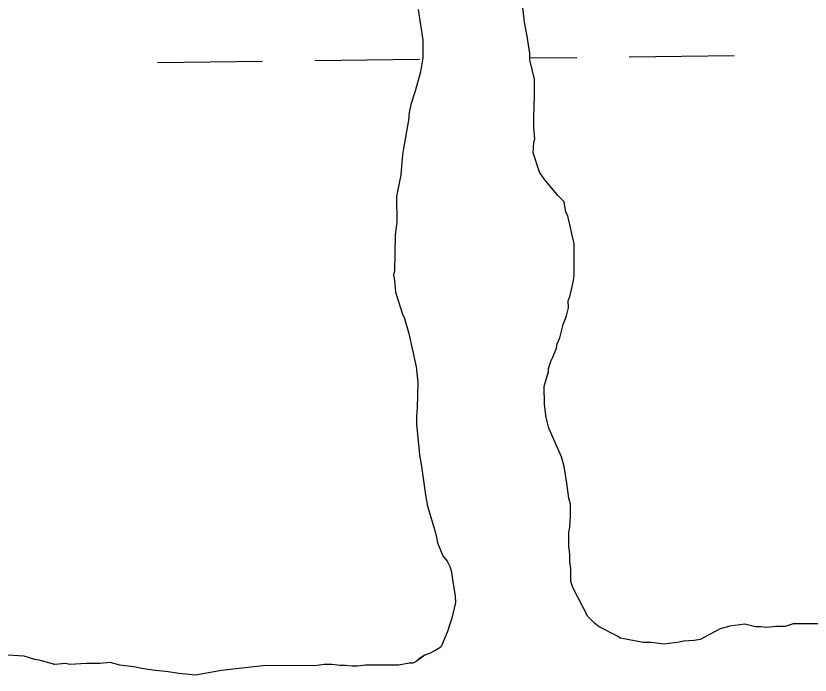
# Model space of a CAD drawing. Extents: x 3684037 to 3722149, y 433263 to 459021.
# Drawn here: x 3689612.4 to 3689854.9, y 448647.9 to 448849.1 of the extents above; entities that cross this region are included whole.
import ezdxf

# ---------------------------------------------------------------- set-up
doc = ezdxf.new("R2010")
doc.units = 0
doc.layers.add('V-TOPO-SHOR', color=7, linetype='Continuous')
doc.layers.add('V-WETL-SWMP', color=7, linetype='Continuous')

msp = doc.modelspace()

# ---------------------------------------------------------------- linework, layer by layer
at = {"layer": 'V-TOPO-SHOR'}
for p, q in [((3689735.23, 448851.02), (3689736.63, 448841.66)), ((3689767.65, 448847.21), (3689767.08, 448852.57)), ((3689768.48, 448842.94), (3689767.65, 448847.21)), ((3689769.32, 448837.59), (3689768.48, 448842.94)), ((3689736.63, 448841.66), (3689736.66, 448836.31)), ((3689736.66, 448836.31), (3689735.88, 448832.02)), ((3689769.33, 448835.71), (3689769.32, 448837.59)), ((3689770.71, 448829.83), (3689769.33, 448835.71)), ((3689735.88, 448832.02), (3689734.31, 448826.12)), ((3689770.74, 448824.74), (3689770.71, 448829.83)), ((3689734.31, 448826.12), (3689733, 448822.09)), ((3689770.51, 448818.32), (3689770.74, 448824.74)), ((3689733, 448822.09), (3689732.48, 448819.68)), ((3689732.48, 448819.68), (3689732.23, 448817.27)), ((3689732.23, 448817.27), (3689730.68, 448808.69)), ((3689770.53, 448815.1), (3689770.51, 448818.32)), ((3689770.82, 448811.62), (3689770.53, 448815.1)), ((3689770.56, 448810.55), (3689770.82, 448811.62)), ((3689770.31, 448807.34), (3689770.56, 448810.55)), ((3689730.42, 448806.82), (3689729.92, 448800.65)), ((3689730.68, 448808.69), (3689730.42, 448806.82)), ((3689772.22, 448801.46), (3689770.31, 448807.34)), ((3689729.92, 448800.65), (3689728.63, 448793.95)), ((3689773.85, 448799.06), (3689772.22, 448801.46)), ((3689777.08, 448795.33), (3689773.85, 448799.06)), ((3689777.89, 448794.26), (3689777.08, 448795.33)), ((3689728.63, 448793.95), (3689728.68, 448786.19)), ((3689779.78, 448792.4), (3689777.89, 448794.26)), ((3689780.33, 448789.19), (3689779.78, 448792.4)), ((3689780.88, 448788.13), (3689780.33, 448789.19)), ((3689782.81, 448779.57), (3689780.88, 448788.13)), ((3689728.68, 448786.19), (3689728.17, 448782.17)), ((3689728.17, 448782.17), (3689727.97, 448771.19)), ((3689782.87, 448769.93), (3689782.81, 448779.57)), ((3689727.97, 448771.19), (3689727.71, 448770.12)), ((3689727.71, 448770.12), (3689727.99, 448768.24)), ((3689727.99, 448768.24), (3689728.28, 448764.76)), ((3689781.57, 448763.76), (3689782.61, 448768.32)), ((3689782.61, 448768.32), (3689782.87, 448769.93)), ((3689728.28, 448764.76), (3689730.46, 448758.08)), ((3689781.04, 448762.15), (3689781.57, 448763.76)), ((3689781.06, 448760.01), (3689781.04, 448762.15)), ((3689730.46, 448758.08), (3689731.01, 448756.75)), ((3689780.54, 448757.6), (3689781.06, 448760.01)), ((3689731.01, 448756.75), (3689732.37, 448752.21)), ((3689779.48, 448754.92), (3689780.54, 448757.6)), ((3689778.44, 448750.89), (3689779.48, 448754.92)), ((3689732.37, 448752.21), (3689734.58, 448742.05)), ((3689777.64, 448749.01), (3689778.44, 448750.89)), ((3689777.39, 448747.67), (3689777.64, 448749.01)), ((3689776.33, 448744.99), (3689777.39, 448747.67)), ((3689775.02, 448741.5), (3689775.8, 448743.91)), ((3689775.8, 448743.91), (3689776.33, 448744.99)), ((3689734.58, 448742.05), (3689735.15, 448737.23)), ((3689775.02, 448740.43), (3689775.02, 448741.5)), ((3689773.71, 448736.14), (3689775.02, 448740.43)), ((3689735.15, 448737.23), (3689734.93, 448729.46)), ((3689773.75, 448730.51), (3689773.71, 448736.14)), ((3689734.93, 448729.46), (3689734.68, 448727.05)), ((3689774.31, 448726.5), (3689773.75, 448730.51)), ((3689734.68, 448727.05), (3689734.69, 448724.37)), ((3689734.69, 448724.37), (3689735.55, 448716.35)), ((3689775.13, 448723.29), (3689774.31, 448726.5)), ((3689778.94, 448714.48), (3689775.13, 448723.29)), ((3689735.55, 448716.35), (3689735.56, 448715.01)), ((3689735.56, 448715.01), (3689736.11, 448712.33)), ((3689779.76, 448711.54), (3689778.94, 448714.48)), ((3689736.11, 448712.33), (3689737.51, 448702.17)), ((3689780.59, 448706.46), (3689779.76, 448711.54)), ((3689781.16, 448701.91), (3689780.59, 448706.46)), ((3689737.51, 448702.17), (3689738.06, 448699.49)), ((3689781.7, 448700.04), (3689781.16, 448701.91)), ((3689781.73, 448696.56), (3689781.7, 448700.04)), ((3689738.06, 448699.49), (3689740.25, 448692.01)), ((3689781.48, 448693.08), (3689781.73, 448696.56)), ((3689781.22, 448691.47), (3689781.48, 448693.08)), ((3689740.25, 448692.01), (3689740.8, 448689.87)), ((3689781.25, 448687.19), (3689781.22, 448691.47)), ((3689740.8, 448689.87), (3689741.08, 448688.27)), ((3689741.08, 448688.27), (3689742.71, 448684.26)), ((3689781.53, 448684.78), (3689781.25, 448687.19)), ((3689742.71, 448684.26), (3689744.06, 448682.66)), ((3689781.55, 448682.37), (3689781.53, 448684.78)), ((3689744.06, 448682.66), (3689744.88, 448681.06)), ((3689744.88, 448681.06), (3689745.42, 448679.46)), ((3689781.83, 448680.49), (3689781.55, 448682.37)), ((3689781.85, 448676.48), (3689781.83, 448680.49)), ((3689745.42, 448679.46), (3689745.7, 448677.05)), ((3689745.7, 448677.05), (3689746.54, 448671.97)), ((3689782.4, 448674.61), (3689781.85, 448676.48)), ((3689787.01, 448665.8), (3689782.4, 448674.61)), ((3689746.54, 448671.97), (3689746.55, 448670.1)), ((3689746.55, 448670.1), (3689745.51, 448665.27)), ((3689745.51, 448665.27), (3689744.72, 448663.12)), ((3689789.17, 448663.67), (3689787.01, 448665.8)), ((3689790.51, 448662.61), (3689789.17, 448663.67)), ((3689849.68, 448663.52), (3689847.27, 448662.7)), ((3689865.21, 448663.62), (3689849.68, 448663.52)), ((3689744.2, 448661.25), (3689742.88, 448658.02)), ((3689744.72, 448663.12), (3689744.2, 448661.25)), ((3689795.61, 448659.97), (3689790.51, 448662.61)), ((3689827.46, 448662.04), (3689821.33, 448658.79)), ((3689830.4, 448662.86), (3689827.46, 448662.04)), ((3689834.95, 448663.43), (3689830.4, 448662.86)), ((3689838.17, 448662.65), (3689834.95, 448663.43)), ((3689839.78, 448662.66), (3689838.17, 448662.65)), ((3689841.39, 448662.4), (3689839.78, 448662.66)), ((3689844.6, 448662.69), (3689841.39, 448662.4)), ((3689847.27, 448662.7), (3689844.6, 448662.69)), ((3689796.96, 448659.17), (3689795.61, 448659.97)), ((3689803.93, 448657.88), (3689796.96, 448659.17)), ((3689821.33, 448658.79), (3689819.45, 448658.51)), ((3689742.09, 448656.41), (3689740.75, 448655.6)), ((3689742.88, 448658.02), (3689742.09, 448656.41)), ((3689806.34, 448657.89), (3689803.93, 448657.88)), ((3689810.36, 448657.38), (3689806.34, 448657.89)), ((3689814.91, 448657.95), (3689810.36, 448657.38)), ((3689816.24, 448658.22), (3689814.91, 448657.95)), ((3689819.45, 448658.51), (3689816.24, 448658.22)), ((3689614.92, 448653.73), (3689609.83, 448653.97)), ((3689737.28, 448653.97), (3689734.62, 448652.08)), ((3689738.62, 448654.52), (3689737.28, 448653.97)), ((3689740.75, 448655.6), (3689738.62, 448654.52)), ((3689618.14, 448652.68), (3689614.92, 448653.73)), ((3689619.48, 448652.42), (3689618.14, 448652.68)), ((3689624.31, 448651.11), (3689619.48, 448652.42)), ((3689627.52, 448651.4), (3689624.31, 448651.11)), ((3689628.86, 448651.14), (3689627.52, 448651.4)), ((3689633.95, 448651.44), (3689628.86, 448651.14)), ((3689637.96, 448651.47), (3689633.95, 448651.44)), ((3689641.17, 448651.75), (3689637.96, 448651.47)), ((3689644.12, 448650.97), (3689641.17, 448651.75)), ((3689732.48, 448651.53), (3689729.27, 448650.98)), ((3689733.55, 448651.54), (3689732.48, 448651.53)), ((3689734.62, 448652.08), (3689733.55, 448651.54)), ((3689648.41, 448650.46), (3689644.12, 448650.97)), ((3689650.82, 448649.94), (3689648.41, 448650.46)), ((3689654.04, 448649.43), (3689650.82, 448649.94)), ((3689658.86, 448648.92), (3689654.04, 448649.43)), ((3689662.08, 448648.41), (3689658.86, 448648.92)), ((3689675.19, 448649.29), (3689667.17, 448647.9)), ((3689687.77, 448650.71), (3689675.19, 448649.29)), ((3689704.37, 448650.82), (3689687.77, 448650.71)), ((3689706.51, 448651.1), (3689704.37, 448650.82)), ((3689708.92, 448651.11), (3689706.51, 448651.1)), ((3689711.33, 448650.86), (3689708.92, 448651.11)), ((3689712.94, 448650.87), (3689711.33, 448650.86)), ((3689715.08, 448650.62), (3689712.94, 448650.87)), ((3689716.69, 448650.63), (3689715.08, 448650.62)), ((3689719.1, 448650.91), (3689716.69, 448650.63)), ((3689729.27, 448650.98), (3689719.1, 448650.91)), ((3689667.17, 448647.9), (3689662.08, 448648.41))]:
    msp.add_line(p, q, dxfattribs=at)
at = {"layer": 'V-WETL-SWMP'}
for p, q in [((3689735.23, 448851.02), (3689736.63, 448841.66)), ((3689767.65, 448847.21), (3689767.08, 448852.57)), ((3689768.48, 448842.94), (3689767.65, 448847.21)), ((3689769.32, 448837.59), (3689768.48, 448842.94)), ((3689736.63, 448841.66), (3689736.66, 448836.31)), ((3689703.66, 448835.5), (3689735.65, 448835.87)), ((3689736.66, 448836.31), (3689735.88, 448832.02)), ((3689769.33, 448835.71), (3689769.32, 448837.59)), ((3689769.32, 448836.27), (3689783.65, 448836.43)), ((3689770.71, 448829.83), (3689769.33, 448835.71)), ((3689799.65, 448836.62), (3689831.65, 448836.99)), ((3689655.66, 448834.94), (3689687.66, 448835.32)), ((3689735.88, 448832.02), (3689734.31, 448826.12)), ((3689770.74, 448824.74), (3689770.71, 448829.83)), ((3689734.31, 448826.12), (3689733, 448822.09)), ((3689770.51, 448818.32), (3689770.74, 448824.74)), ((3689733, 448822.09), (3689732.48, 448819.68)), ((3689732.48, 448819.68), (3689732.23, 448817.27)), ((3689732.23, 448817.27), (3689730.68, 448808.69)), ((3689770.53, 448815.1), (3689770.51, 448818.32)), ((3689770.82, 448811.62), (3689770.53, 448815.1)), ((3689770.56, 448810.55), (3689770.82, 448811.62)), ((3689770.31, 448807.34), (3689770.56, 448810.55)), ((3689730.42, 448806.82), (3689729.92, 448800.65)), ((3689730.68, 448808.69), (3689730.42, 448806.82)), ((3689772.22, 448801.46), (3689770.31, 448807.34)), ((3689729.92, 448800.65), (3689728.63, 448793.95)), ((3689773.85, 448799.06), (3689772.22, 448801.46)), ((3689777.08, 448795.33), (3689773.85, 448799.06)), ((3689777.89, 448794.26), (3689777.08, 448795.33)), ((3689728.63, 448793.95), (3689728.68, 448786.19)), ((3689779.78, 448792.4), (3689777.89, 448794.26)), ((3689780.33, 448789.19), (3689779.78, 448792.4)), ((3689780.88, 448788.13), (3689780.33, 448789.19)), ((3689782.81, 448779.57), (3689780.88, 448788.13)), ((3689728.68, 448786.19), (3689728.17, 448782.17)), ((3689728.17, 448782.17), (3689727.97, 448771.19)), ((3689782.87, 448769.93), (3689782.81, 448779.57)), ((3689727.97, 448771.19), (3689727.71, 448770.12)), ((3689727.71, 448770.12), (3689727.99, 448768.24)), ((3689727.99, 448768.24), (3689728.28, 448764.76)), ((3689781.57, 448763.76), (3689782.61, 448768.32)), ((3689782.61, 448768.32), (3689782.87, 448769.93)), ((3689728.28, 448764.76), (3689730.46, 448758.08)), ((3689781.04, 448762.15), (3689781.57, 448763.76)), ((3689781.06, 448760.01), (3689781.04, 448762.15)), ((3689730.46, 448758.08), (3689731.01, 448756.75)), ((3689780.54, 448757.6), (3689781.06, 448760.01)), ((3689731.01, 448756.75), (3689732.37, 448752.21)), ((3689779.48, 448754.92), (3689780.54, 448757.6)), ((3689778.44, 448750.89), (3689779.48, 448754.92)), ((3689732.37, 448752.21), (3689734.58, 448742.05)), ((3689777.64, 448749.01), (3689778.44, 448750.89)), ((3689777.39, 448747.67), (3689777.64, 448749.01)), ((3689776.33, 448744.99), (3689777.39, 448747.67)), ((3689775.02, 448741.5), (3689775.8, 448743.91)), ((3689775.8, 448743.91), (3689776.33, 448744.99)), ((3689734.58, 448742.05), (3689735.15, 448737.23)), ((3689775.02, 448740.43), (3689775.02, 448741.5)), ((3689773.71, 448736.14), (3689775.02, 448740.43)), ((3689735.15, 448737.23), (3689734.93, 448729.46)), ((3689773.75, 448730.51), (3689773.71, 448736.14)), ((3689734.93, 448729.46), (3689734.68, 448727.05)), ((3689774.31, 448726.5), (3689773.75, 448730.51)), ((3689734.68, 448727.05), (3689734.69, 448724.37)), ((3689734.69, 448724.37), (3689735.55, 448716.35)), ((3689775.13, 448723.29), (3689774.31, 448726.5)), ((3689778.94, 448714.48), (3689775.13, 448723.29)), ((3689735.55, 448716.35), (3689735.56, 448715.01)), ((3689735.56, 448715.01), (3689736.11, 448712.33)), ((3689779.76, 448711.54), (3689778.94, 448714.48)), ((3689736.11, 448712.33), (3689737.51, 448702.17)), ((3689780.59, 448706.46), (3689779.76, 448711.54)), ((3689781.16, 448701.91), (3689780.59, 448706.46)), ((3689737.51, 448702.17), (3689738.06, 448699.49)), ((3689781.7, 448700.04), (3689781.16, 448701.91)), ((3689781.73, 448696.56), (3689781.7, 448700.04)), ((3689738.06, 448699.49), (3689740.25, 448692.01)), ((3689781.48, 448693.08), (3689781.73, 448696.56)), ((3689781.22, 448691.47), (3689781.48, 448693.08)), ((3689740.25, 448692.01), (3689740.8, 448689.87)), ((3689781.25, 448687.19), (3689781.22, 448691.47)), ((3689740.8, 448689.87), (3689741.08, 448688.27)), ((3689741.08, 448688.27), (3689742.71, 448684.26)), ((3689781.53, 448684.78), (3689781.25, 448687.19)), ((3689742.71, 448684.26), (3689744.06, 448682.66)), ((3689781.55, 448682.37), (3689781.53, 448684.78)), ((3689744.06, 448682.66), (3689744.88, 448681.06)), ((3689744.88, 448681.06), (3689745.42, 448679.46)), ((3689781.83, 448680.49), (3689781.55, 448682.37)), ((3689781.85, 448676.48), (3689781.83, 448680.49)), ((3689745.42, 448679.46), (3689745.7, 448677.05)), ((3689745.7, 448677.05), (3689746.54, 448671.97)), ((3689782.4, 448674.61), (3689781.85, 448676.48)), ((3689787.01, 448665.8), (3689782.4, 448674.61)), ((3689746.54, 448671.97), (3689746.55, 448670.1)), ((3689746.55, 448670.1), (3689745.51, 448665.27)), ((3689745.51, 448665.27), (3689744.72, 448663.12)), ((3689789.17, 448663.67), (3689787.01, 448665.8)), ((3689790.51, 448662.61), (3689789.17, 448663.67)), ((3689849.68, 448663.52), (3689847.27, 448662.7)), ((3689865.21, 448663.62), (3689849.68, 448663.52)), ((3689744.2, 448661.25), (3689742.88, 448658.02)), ((3689744.72, 448663.12), (3689744.2, 448661.25)), ((3689795.61, 448659.97), (3689790.51, 448662.61)), ((3689827.46, 448662.04), (3689821.33, 448658.79)), ((3689830.4, 448662.86), (3689827.46, 448662.04)), ((3689834.95, 448663.43), (3689830.4, 448662.86)), ((3689838.17, 448662.65), (3689834.95, 448663.43)), ((3689839.78, 448662.66), (3689838.17, 448662.65)), ((3689841.39, 448662.4), (3689839.78, 448662.66)), ((3689844.6, 448662.69), (3689841.39, 448662.4)), ((3689847.27, 448662.7), (3689844.6, 448662.69)), ((3689796.96, 448659.17), (3689795.61, 448659.97)), ((3689803.93, 448657.88), (3689796.96, 448659.17)), ((3689821.33, 448658.79), (3689819.45, 448658.51)), ((3689742.09, 448656.41), (3689740.75, 448655.6)), ((3689742.88, 448658.02), (3689742.09, 448656.41)), ((3689806.34, 448657.89), (3689803.93, 448657.88)), ((3689810.36, 448657.38), (3689806.34, 448657.89)), ((3689814.91, 448657.95), (3689810.36, 448657.38)), ((3689816.24, 448658.22), (3689814.91, 448657.95)), ((3689819.45, 448658.51), (3689816.24, 448658.22)), ((3689614.92, 448653.73), (3689609.83, 448653.97)), ((3689737.28, 448653.97), (3689735.42, 448652.89)), ((3689738.62, 448654.52), (3689737.28, 448653.97)), ((3689740.75, 448655.6), (3689738.62, 448654.52)), ((3689618.14, 448652.68), (3689614.92, 448653.73)), ((3689619.48, 448652.42), (3689618.14, 448652.68)), ((3689624.31, 448651.11), (3689619.48, 448652.42)), ((3689627.52, 448651.4), (3689624.31, 448651.11)), ((3689628.86, 448651.14), (3689627.52, 448651.4)), ((3689633.95, 448651.44), (3689628.86, 448651.14)), ((3689637.96, 448651.47), (3689633.95, 448651.44)), ((3689641.17, 448651.75), (3689637.96, 448651.47)), ((3689644.12, 448650.97), (3689641.17, 448651.75)), ((3689732.48, 448651.53), (3689729.27, 448650.98)), ((3689733.55, 448651.54), (3689732.48, 448651.53)), ((3689734.62, 448652.08), (3689733.55, 448651.54)), ((3689735.42, 448652.89), (3689734.62, 448652.08)), ((3689648.41, 448650.46), (3689644.12, 448650.97)), ((3689650.82, 448649.94), (3689648.41, 448650.46)), ((3689654.04, 448649.43), (3689650.82, 448649.94)), ((3689658.86, 448648.92), (3689654.04, 448649.43)), ((3689662.08, 448648.41), (3689658.86, 448648.92)), ((3689675.19, 448649.29), (3689667.17, 448647.9)), ((3689687.77, 448650.71), (3689675.19, 448649.29)), ((3689704.37, 448650.82), (3689687.77, 448650.71)), ((3689706.51, 448651.1), (3689704.37, 448650.82)), ((3689708.92, 448651.11), (3689706.51, 448651.1)), ((3689711.33, 448650.86), (3689708.92, 448651.11)), ((3689712.94, 448650.87), (3689711.33, 448650.86)), ((3689715.08, 448650.62), (3689712.94, 448650.87)), ((3689716.69, 448650.63), (3689715.08, 448650.62)), ((3689719.1, 448650.91), (3689716.69, 448650.63)), ((3689729.27, 448650.98), (3689719.1, 448650.91)), ((3689667.17, 448647.9), (3689662.08, 448648.41))]:
    msp.add_line(p, q, dxfattribs=at)

doc.saveas('drawing.dxf')
